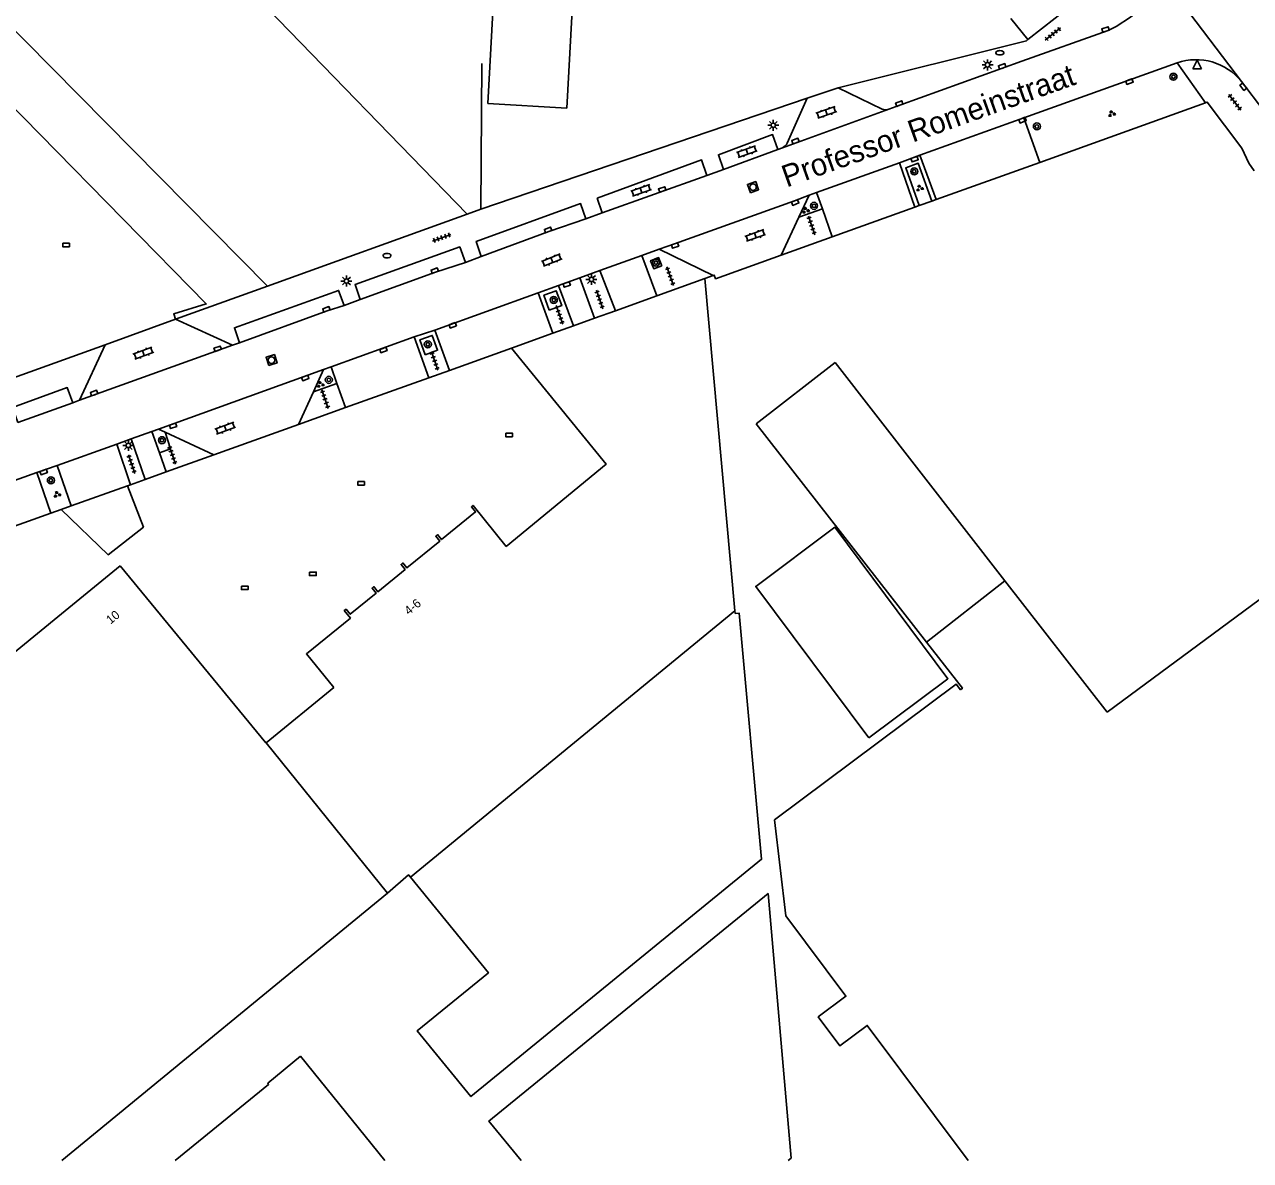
# Model space of a CAD drawing. Extents: x 132999 to 136000, y 398499 to 400501.
# Drawn here: x 134508.4 to 134647.9, y 398500 to 398629.3 of the extents above; entities that cross this region are included whole.
import ezdxf

# ---------------------------------------------------------------- set-up
doc = ezdxf.new("R2010")
doc.units = 0
for name, color, linetype in [('gg-afsc-hekwerk', 7, 'Continuous'), ('gg-afsc-muur', 7, 'Continuous'), ('gg-anno-huisnummerreeks BGT', 7, 'Continuous'), ('gg-anno-openbare ruimte label', 7, 'Continuous'), ('gg-bbg-bijgebouw', 7, 'Continuous'), ('gg-bbg-gedigitaliseerde bebouwing', 7, 'Continuous'), ('gg-bbg-gedigitaliseerde bijgebouw', 7, 'Continuous'), ('gg-bbg-hoofdgebouw', 7, 'Continuous'), ('gg-bbg-luifel en loopbrug', 7, 'Continuous'), ('gg-bbg-tussenscheiding', 7, 'Continuous'), ('gg-knt-verharding', 7, 'Continuous'), ('gg-knt-verharding nz', 7, 'Continuous'), ('gt-grn-weggrens', 7, 'Continuous'), ('gt-symb-boom', 7, 'Continuous'), ('gt-symb-brandkraan', 7, 'Continuous'), ('gt-symb-groenvak', 7, 'Continuous'), ('gt-symb-klinker verharding', 7, 'Continuous'), ('gt-symb-kolk', 7, 'Continuous'), ('gt-symb-kolk center center', 7, 'Continuous'), ('gt-symb-lichtmast', 7, 'Continuous'), ('gt-symb-rioolschacht', 7, 'Continuous'), ('gt-symb-tegel verharding', 7, 'Continuous'), ('gt-symb-waterafsluiter', 7, 'Continuous')]:
    doc.layers.add(name, color=color, linetype=linetype)

# ---------------------------------------------------------------- blocks, each defined once
blk = doc.blocks.new('gt0-BOOM')
at = {"layer": 'gt-symb-boom'}
for radius in [0.4, 0.2]:
    blk.add_circle((0, 0), radius, dxfattribs=at)
blk = doc.blocks.new('gt0-TEG1')
at = {"layer": 'gt-symb-tegel verharding'}
for p, q in [((-1.12, 0), (1.12, 0)), ((-0.9, -0.25), (-0.9, 0.25)), ((-0.45, -0.25), (-0.45, 0.25)), ((0, -0.25), (0, 0.25)), ((0.45, -0.25), (0.45, 0.25)), ((0.9, -0.25), (0.9, 0.25))]:
    blk.add_line(p, q, dxfattribs=at)
blk = doc.blocks.new('gt0-KOLK')
at = {"layer": 'gt-symb-kolk'}
blk.add_lwpolyline([(0, 0), (0.37, 0), (0.37, 0.4), (-0.38, 0.4), (-0.38, 0), (0, 0)], dxfattribs=at)
blk = doc.blocks.new('gt0-GRVAK')
at = {"layer": 'gt-symb-groenvak'}
for p, q in [((-0.11, 0.19), (-0.23, 0.24)), ((-0.18, 0.15), (0.09, 0.15)), ((-0.09, 0.21), (-0.16, 0.32)), ((-0.05, 0.21), (-0.05, 0.39)), ((0, 0.21), (0.06, 0.32)), ((0.01, 0.19), (0.13, 0.24)), ((0.26, -0.05), (0.2, 0.06)), ((0.3, -0.05), (0.3, 0.13)), ((0.35, -0.05), (0.41, 0.06)), ((-0.24, -0.23), (-0.36, -0.18)), ((-0.32, -0.26), (-0.05, -0.26)), ((-0.23, -0.21), (-0.29, -0.09)), ((-0.18, -0.2), (-0.18, -0.02)), ((-0.14, -0.21), (-0.07, -0.09)), ((-0.12, -0.23), (0, -0.18)), ((0.24, -0.07), (0.12, -0.02)), ((0.17, -0.11), (0.44, -0.11)), ((0.37, -0.07), (0.49, -0.02))]:
    blk.add_line(p, q, dxfattribs=at)
blk = doc.blocks.new('gt0-WAFSL')
at = {"layer": 'gt-symb-waterafsluiter'}
for p, q in [((-0.5, -0.33), (0, 0.67)), ((0, 0.67), (0.5, -0.33)), ((0.5, -0.33), (-0.5, -0.33))]:
    blk.add_line(p, q, dxfattribs=at)
blk = doc.blocks.new('gt0-LMAST')
at = {"layer": 'gt-symb-lichtmast'}
for p, q in [((-0.18, 0.17), (-0.45, 0.44)), ((-0.01, 0.25), (-0.01, 0.62)), ((0.17, 0.17), (0.44, 0.44)), ((-0.26, 0), (-0.63, 0)), ((-0.18, -0.18), (-0.45, -0.45)), ((-0.01, -0.25), (-0.01, -0.63)), ((0.44, -0.45), (0.17, -0.18)), ((0.24, 0), (0.62, 0))]:
    blk.add_line(p, q, dxfattribs=at)
blk.add_circle((-0.01, 0), 0.25, dxfattribs=at)
blk = doc.blocks.new('gt0-BR')
at = {"layer": 'gt-symb-brandkraan'}
for centre, radius, start, end in [((-0.24, 0), 0.206, 107.5669, 252.4331), ((0.6, -2.66), 3, 106.892, 107.5669), ((0, -0.69), 0.938, 73.108, 106.892), ((-0.6, -2.66), 3, 72.4331, 73.108), ((0.24, 0), 0.206, 287.567, 72.4331), ((0.6, 2.66), 3, 252.4331, 253.108), ((0, 0.69), 0.938, 253.108, 286.8921), ((-0.6, 2.66), 3, 286.8921, 287.567)]:
    blk.add_arc(centre, radius, start, end, dxfattribs=at)
blk = doc.blocks.new('gt0-KL1')
at = {"layer": 'gt-symb-klinker verharding'}
for p, q in [((-1.15, 0.3), (1.15, 0.3)), ((-1, -0.3), (-1, 0.3)), ((-0.5, 0.3), (-0.5, 0.45)), ((0, -0.3), (0, 0.3)), ((0.5, 0.3), (0.5, 0.45)), ((1, -0.3), (1, 0.3)), ((-1.15, -0.3), (1.15, -0.3)), ((-0.5, -0.45), (-0.5, -0.3)), ((0.5, -0.45), (0.5, -0.3))]:
    blk.add_line(p, q, dxfattribs=at)
blk = doc.blocks.new('gt0-RS')
at = {"layer": 'gt-symb-rioolschacht'}
blk.add_lwpolyline([(-0.5, -0.5), (0.5, -0.5), (0.5, 0.5), (-0.5, 0.5)], close=True, dxfattribs=at)
blk.add_circle((0, 0), 0.375, dxfattribs=at)
blk = doc.blocks.new('gt0-KOLKCC')
at = {"layer": 'gt-symb-kolk center center'}
blk.add_lwpolyline([(-0.38, 0.2), (0.38, 0.2), (0.38, -0.2), (-0.38, -0.2)], close=True, dxfattribs=at)

msp = doc.modelspace()

# ---------------------------------------------------------------- linework, layer by layer
at = {"layer": 'gg-afsc-hekwerk'}
for p, q in [((134600.85, 398622.07), (134597.46, 398620.92)), ((134597.46, 398620.92), (134560.29, 398608.29)), ((134623.92, 398613.63), (134642.78, 398620.41)), ((134612.12, 398609.39), (134623.92, 398613.63)), ((134610.21, 398608.7), (134611.65, 398609.22)), ((134611.65, 398609.22), (134612.12, 398609.39)), ((134600.3, 398605.14), (134609.72, 398608.53)), ((134609.72, 398608.53), (134610.21, 398608.7)), ((134594.5, 398603.05), (134600.3, 398605.14)), ((134585.79, 398600.4), (134586.75, 398600.75)), ((134556.72, 398589.95), (134563.8, 398592.49)), ((134554.38, 398589.11), (134556.72, 398589.95)), ((134544.91, 398585.72), (134554.38, 398589.11)), ((134539.54, 398583.79), (134544.91, 398585.72)), ((134529.92, 398580.34), (134539.54, 398583.79)), ((134524.49, 398578.4), (134529.92, 398580.34)), ((134522.08, 398577.53), (134524.49, 398578.4)), ((134520.07, 398576.81), (134520.41, 398576.93)), ((134520.41, 398576.93), (134522.08, 398577.53))]:
    msp.add_line(p, q, dxfattribs=at)
for points in [[(134642.78, 398620.41), (134643, 398620.49), (134646.92, 398615.23), (134647.72, 398613.52), (134648.34, 398612.68)], [(134586.75, 398600.75), (134586.87, 398600.79), (134587.02, 398600.37), (134594.5, 398603.05)]]:
    msp.add_lwpolyline(points, dxfattribs=at)
at = {"layer": 'gg-afsc-muur'}
for p, q in [((134622.58, 398627.6), (134629.84, 398633.32)), ((134622.58, 398627.6), (134620.65, 398629.99)), ((134560.4, 398624.89), (134560.29, 398608.29)), ((134600.98, 398622.1), (134600.85, 398622.07)), ((134560.29, 398608.29), (134558.74, 398607.74)), ((134517.55, 398592.86), (134507.12, 398589.1)), ((134511.37, 398573.69), (134512.53, 398574.1)), ((134500.09, 398569.66), (134511.37, 398573.69))]:
    msp.add_line(p, q, dxfattribs=at)
msp.add_lwpolyline([(134600.98, 398622.1), (134622.41, 398627.47), (134622.58, 398627.6)], dxfattribs=at)
at = {"layer": 'gg-bbg-bijgebouw'}
for p, q in [((134600.64, 398590.85), (134591.66, 398583.87)), ((134520.07, 398576.81), (134513.67, 398574.51)), ((134513.67, 398574.51), (134512.53, 398574.1))]:
    msp.add_line(p, q, dxfattribs=at)
for points in [[(134561.09, 398620.32), (134570.09, 398619.81), (134572.53, 398664.39), (134563.53, 398664.88), (134561.09, 398620.32)], [(134512.53, 398574.1), (134517.89, 398568.95), (134521.89, 398572.11), (134520.07, 398576.81)]]:
    msp.add_lwpolyline(points, dxfattribs=at)
at = {"layer": 'gg-bbg-gedigitaliseerde bebouwing'}
for p, q in [((134558.74, 398607.74), (134491.47, 398677.04)), ((134589.23, 398562.57), (134585.79, 398600.4)), ((134619.97, 398565.98), (134631.6, 398551.02)), ((134535.87, 398547.56), (134549.67, 398530.43)), ((134539.78, 398511.89), (134549.37, 398500))]:
    msp.add_line(p, q, dxfattribs=at)
for points in [[(134631.6, 398551.02), (134661.84, 398573.38), (134660.51, 398575.18), (134659.76, 398574.63), (134652.29, 398586.36)], [(134611.02, 398559.02), (134615.12, 398553.76), (134614.89, 398553.58)], [(134615.79, 398500), (134604.3, 398515.38), (134601.18, 398513.05), (134598.72, 398516.34), (134601.87, 398518.69), (134595.03, 398527.84), (134593.74, 398538.77), (134614.42, 398554.21), (134614.89, 398553.58)], [(134549.67, 398530.43), (134552.06, 398532.53), (134552.29, 398532.25)]]:
    msp.add_lwpolyline(points, dxfattribs=at)
at = {"layer": 'gg-bbg-gedigitaliseerde bijgebouw'}
for p, q in [((134600.64, 398590.85), (134619.97, 398565.98)), ((134591.66, 398583.87), (134611.02, 398559.02))]:
    msp.add_line(p, q, dxfattribs=at)
for points in [[(134604.46, 398548.12), (134613.47, 398554.85), (134600.61, 398572.08), (134591.6, 398565.35), (134604.46, 398548.12)], [(134552.29, 398532.25), (134561.17, 398521.38), (134553.07, 398514.76), (134559.18, 398507.27), (134592.26, 398534.29), (134589.71, 398562.32), (134589.26, 398562.28), (134589.23, 398562.57)]]:
    msp.add_lwpolyline(points, dxfattribs=at)
at = {"layer": 'gg-bbg-hoofdgebouw'}
for p, q in [((134558.74, 398607.74), (134536.01, 398599.54)), ((134536.01, 398599.54), (134525.56, 398595.77)), ((134580.32, 398598.43), (134585.79, 398600.4)), ((134575.62, 398596.74), (134580.32, 398598.43)), ((134573.24, 398595.89), (134575.62, 398596.74)), ((134568.49, 398594.18), (134570.86, 398595.03)), ((134570.86, 398595.03), (134573.24, 398595.89)), ((134563.8, 398592.49), (134568.49, 398594.18)), ((134512.56, 398562.24), (134519.24, 398567.71)), ((134476.39, 398532.59), (134512.56, 398562.24)), ((134535.87, 398547.56), (134543.57, 398553.85)), ((134512.61, 398500), (134549.67, 398530.43))]:
    msp.add_line(p, q, dxfattribs=at)
for points in [[(134500.67, 398626.43), (134529.05, 398597.52), (134525.35, 398596.4), (134525.56, 398595.77)], [(134563.19, 398569.91), (134574.56, 398579.26), (134563.8, 398592.49)], [(134563.19, 398569.91), (134559.43, 398574.58), (134559.23, 398574.41), (134559.71, 398573.83), (134555.84, 398570.68), (134555.37, 398571.26), (134555.17, 398571.09), (134555.64, 398570.51), (134551.89, 398567.45), (134551.42, 398568.03), (134551.22, 398567.86), (134551.69, 398567.28), (134548.59, 398564.75), (134548.12, 398565.34), (134547.92, 398565.17), (134548.39, 398564.59), (134545.44, 398562.18), (134544.96, 398562.76), (134544.76, 398562.6), (134545.45, 398561.75), (134540.45, 398557.67), (134543.57, 398553.85)], [(134519.24, 398567.71), (134535.83, 398547.53), (134535.87, 398547.56)], [(134525.5, 398500), (134536.15, 398508.66), (134536.04, 398508.79), (134539.78, 398511.89)]]:
    msp.add_lwpolyline(points, dxfattribs=at)
at = {"layer": 'gg-bbg-luifel en loopbrug'}
msp.add_lwpolyline([(134595.28, 398500), (134595.64, 398500.28), (134593, 398530.39), (134561.22, 398504.49), (134564.88, 398500)], dxfattribs=at)
at = {"layer": 'gg-bbg-tussenscheiding'}
for p, q in [((134611.02, 398559.02), (134619.97, 398565.98)), ((134552.29, 398532.25), (134589.23, 398562.57))]:
    msp.add_line(p, q, dxfattribs=at)
msp.add_lwpolyline([(134487.84, 398648.4), (134505.33, 398630.56), (134536.01, 398599.54)], dxfattribs=at)
at = {"layer": 'gg-knt-verharding'}
for p, q in [((134622.1, 398618.71), (134639.57, 398624.96)), ((134639.57, 398624.96), (134642.78, 398620.41)), ((134600.98, 398622.1), (134605.99, 398619.7)), ((134646.89, 398622.84), (134649.43, 398619.49)), ((134595.18, 398615.83), (134597.46, 398620.92)), ((134623.92, 398613.63), (134622.1, 398618.71)), ((134594.11, 398615.11), (134594.63, 398615.3)), ((134607.97, 398613.59), (134610.27, 398614.45)), ((134609.72, 398608.53), (134607.97, 398613.59)), ((134610.27, 398614.45), (134612.12, 398609.39)), ((134586.02, 398612.15), (134587.93, 398612.83)), ((134573.53, 398609.55), (134574.11, 398607.88)), ((134596.52, 398607.39), (134597.68, 398609.89)), ((134597.68, 398609.89), (134598.53, 398610.21)), ((134598.53, 398610.21), (134599.19, 398608.33)), ((134574.11, 398607.88), (134572.27, 398607.2)), ((134599.19, 398608.33), (134596.52, 398607.39)), ((134599.19, 398608.33), (134600.3, 398605.14)), ((134594.5, 398603.05), (134596.52, 398607.39)), ((134578.64, 398603.04), (134580.6, 398603.75)), ((134580.6, 398603.75), (134586.75, 398600.75)), ((134560.36, 398602.92), (134558.54, 398602.22)), ((134580.32, 398598.43), (134578.64, 398603.04)), ((134571.58, 398600.47), (134573.86, 398601.3)), ((134573.86, 398601.3), (134575.62, 398596.74)), ((134566.82, 398598.77), (134569.13, 398599.61)), ((134569.13, 398599.61), (134570.86, 398595.03)), ((134573.24, 398595.89), (134571.58, 398600.47)), ((134546.55, 398598.02), (134544.73, 398597.34)), ((134568.49, 398594.18), (134566.82, 398598.77)), ((134525.56, 398595.77), (134517.55, 398592.86)), ((134532.04, 398592.82), (134525.56, 398595.77)), ((134555.08, 398594.54), (134552.71, 398593.75)), ((134552.71, 398593.75), (134554.38, 398589.11)), ((134555.08, 398594.54), (134556.72, 398589.95)), ((134517.55, 398592.86), (134514.62, 398586.55)), ((134532.82, 398593.07), (134532.04, 398592.82)), ((134542.39, 398590.04), (134541.24, 398587.51)), ((134543.25, 398590.36), (134542.39, 398590.04)), ((134543.93, 398588.47), (134543.25, 398590.36)), ((134541.24, 398587.51), (134543.93, 398588.47)), ((134544.91, 398585.72), (134543.93, 398588.47)), ((134541.24, 398587.51), (134539.54, 398583.79)), ((134514.62, 398586.55), (134513.86, 398586.27)), ((134523.62, 398583.27), (134522.84, 398583)), ((134522.84, 398583), (134523.72, 398580.56)), ((134524.36, 398582.93), (134523.62, 398583.27)), ((134529.92, 398580.34), (134524.36, 398582.93)), ((134518.87, 398581.55), (134520.49, 398582.14)), ((134520.41, 398576.93), (134518.87, 398581.55)), ((134522.08, 398577.53), (134520.49, 398582.14)), ((134523.72, 398580.56), (134524.49, 398578.4)), ((134512.07, 398579.13), (134509.76, 398578.32)), ((134511.37, 398573.69), (134509.76, 398578.32)), ((134512.07, 398579.13), (134513.67, 398574.51))]:
    msp.add_line(p, q, dxfattribs=at)
for points in [[(134621.89, 398625.15), (134631.7, 398628.65), (134632.63, 398629.08), (134634.27, 398630.16), (134635.01, 398630.75)], [(134606.75, 398619.67), (134608.01, 398620.14), (134621.89, 398625.15)], [(134594.11, 398615.11), (134593.51, 398616.8), (134587.34, 398614.49), (134587.93, 398612.83)], [(134573.53, 398609.55), (134585.43, 398613.91), (134586.02, 398612.15)], [(134610.21, 398608.7), (134608.68, 398613.02), (134610.09, 398613.52), (134611.65, 398609.22)], [(134572.27, 398607.2), (134571.66, 398608.93), (134559.79, 398604.62), (134560.36, 398602.92)], [(134546.55, 398598.02), (134545.98, 398599.74), (134557.91, 398604), (134558.54, 398602.22)], [(134580.89, 398601.84), (134579.98, 398601.51), (134579.62, 398602.43), (134580.53, 398602.78), (134580.89, 398601.84)], [(134544.73, 398597.34), (134544.11, 398599.06), (134532.25, 398594.8), (134532.82, 398593.07)], [(134568.07, 398596.8), (134569.51, 398597.33), (134568.89, 398599.01), (134567.49, 398598.5), (134568.07, 398596.8)], [(134553.97, 398591.72), (134555.39, 398592.23), (134554.77, 398593.92), (134553.37, 398593.43), (134553.97, 398591.72)], [(134513.86, 398586.27), (134513.23, 398587.98), (134506.98, 398585.73), (134507.58, 398584.02)], [(134524.36, 398582.93), (134524.97, 398581.01), (134523.72, 398580.56)]]:
    msp.add_lwpolyline(points, dxfattribs=at)
for centre, radius, start, end in [((134641.72, 398618.68), 6.64, 38.7865, 108.8811), ((134606.42, 398620.64), 1.03, 245.473, 288.9962), ((134594.28, 398616.21), 0.978, 291.2435, 337.0527)]:
    msp.add_arc(centre, radius, start, end, dxfattribs=at)
at = {"layer": 'gg-knt-verharding nz'}
for p, q in [((134606.75, 398619.67), (134594.63, 398615.3)), ((134622.1, 398618.71), (134610.27, 398614.45)), ((134587.93, 398612.83), (134594.11, 398615.11)), ((134607.97, 398613.59), (134598.53, 398610.21)), ((134586.02, 398612.15), (134574.11, 398607.88)), ((134578.64, 398603.04), (134573.86, 398601.3)), ((134571.58, 398600.47), (134569.13, 398599.61)), ((134566.82, 398598.77), (134555.08, 398594.54)), ((134543.25, 398590.36), (134552.71, 398593.75)), ((134514.62, 398586.55), (134532.04, 398592.82)), ((134523.62, 398583.27), (134542.39, 398590.04)), ((134507.58, 398584.02), (134513.86, 398586.27)), ((134520.49, 398582.14), (134522.84, 398583)), ((134512.07, 398579.13), (134518.87, 398581.55)), ((134498.43, 398574.26), (134509.76, 398578.32))]:
    msp.add_line(p, q, dxfattribs=at)
for points in [[(134597.68, 398609.89), (134596.01, 398609.24), (134582.35, 398604.35), (134580.6, 398603.75)], [(134560.36, 398602.92), (134568.03, 398605.75), (134572.27, 398607.2)], [(134546.55, 398598.02), (134555.13, 398601.11), (134558.54, 398602.22)], [(134532.82, 398593.07), (134542.8, 398596.71), (134544.73, 398597.34)]]:
    msp.add_lwpolyline(points, dxfattribs=at)
at = {"layer": 'gt-grn-weggrens'}
msp.add_line((134646.89, 398622.84), (134636.21, 398636.9), dxfattribs=at)

# ---------------------------------------------------------------- block references
at = {"layer": 'gt-symb-boom'}
for p in [(134639.15, 398623.38), (134623.6, 398617.72), (134609.64, 398612.6), (134598.23, 398608.68), (134580.24, 398602.2), (134568.61, 398597.97), (134554.27, 398592.91), (134543, 398588.87), (134524, 398582), (134511.36, 398577.43)]:
    msp.add_blockref('gt0-BOOM', p, dxfattribs=at)
at = {"layer": 'gt-symb-brandkraan'}
for p in [(134619.39, 398626.1), (134549.63, 398603.01)]:
    msp.add_blockref('gt0-BR', p, dxfattribs=at)
at = {"layer": 'gt-symb-groenvak'}
for p in [(134632.11, 398619.16), (134610.25, 398610.68), (134597.27, 398608.16), (134542.03, 398588.33), (134512.06, 398575.82)]:
    msp.add_blockref('gt0-GRVAK', p, dxfattribs=at)
at = {"layer": 'gt-symb-klinker verharding'}
for p, rotation in [((134599.64, 398619.31), 19.32248237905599), ((134590.59, 398614.84), 19.32248237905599), ((134578.55, 398610.43), 19.32248237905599), ((134591.54, 398605.31), -160.29604841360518), ((134568.38, 398602.51), 21.84397691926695), ((134521.89, 398591.91), -160.18818811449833), ((134531.21, 398583.37), 19.811811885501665)]:
    msp.add_blockref('gt0-KL1', p, dxfattribs=dict(at, rotation=rotation))
at = {"layer": 'gt-symb-kolk'}
for p, rotation in [((134631.48, 398628.57), 19.214311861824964), ((134619.72, 398624.37), 19.63070227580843), ((134634.07, 398623.01), -160.24210003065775), ((134647.25, 398622.37), 128.91039738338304), ((134608.01, 398620.14), 20.79072527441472), ((134621.88, 398618.62), -156.7412406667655), ((134596.19, 398615.87), 19.75789996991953), ((134609.61, 398614.18), -160.29604841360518), ((134581.02, 398610.36), 19.757899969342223), ((134596.01, 398609.24), -158.719833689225), ((134568.03, 398605.75), 20.247501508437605), ((134582.35, 398604.35), -160.29604841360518), ((134555.13, 398601.11), 19.757899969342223), ((134570.01, 398599.91), -160.36929772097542), ((134542.8, 398596.71), 19.992893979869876), ((134557.03, 398595.27), -160.29604841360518), ((134530.42, 398592.22), 19.70395158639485), ((134549.14, 398592.45), -160.42327443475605), ((134540.25, 398589.26), -160.11483488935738), ((134516.36, 398587.18), 19.992893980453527), ((134525.2, 398583.82), -160.96692019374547), ((134510.47, 398578.56), -160.55043123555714)]:
    msp.add_blockref('gt0-KOLK', p, dxfattribs=dict(at, rotation=rotation))
at = {"layer": 'gt-symb-kolk center center'}
for p in [(134513.09, 398604.22), (134563.52, 398582.6), (134546.67, 398577.09), (134541.18, 398566.79), (134533.43, 398565.2)]:
    msp.add_blockref('gt0-KOLKCC', p, dxfattribs=at)
at = {"layer": 'gt-symb-lichtmast'}
for p in [(134617.99, 398624.73), (134593.6, 398617.85), (134545.01, 398600.12), (134572.9, 398600.3), (134520.19, 398581.4)]:
    msp.add_blockref('gt0-LMAST', p, dxfattribs=at)
at = {"layer": 'gt-symb-rioolschacht'}
for p, rotation in [((134591.29, 398610.81), 19.39552832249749), ((134536.48, 398591.12), 17.637715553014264)]:
    msp.add_blockref('gt0-RS', p, dxfattribs=dict(at, rotation=rotation))
at = {"layer": 'gt-symb-tegel verharding'}
for p, rotation in [((134625.42, 398628.24), 38.17653759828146), ((134646.13, 398620.47), -52.63746931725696), ((134597.96, 398606.45), -71.09393900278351), ((134555.85, 398605.05), -160.18818811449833), ((134581.86, 398600.67), 109.63070227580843), ((134573.82, 398598.02), -71.14816421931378), ((134569.26, 398596.27), -71.11248729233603), ((134555.04, 398591.03), -71.14816421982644), ((134542.57, 398586.66), -71.09393900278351), ((134525.18, 398580.33), -71.14816421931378), ((134520.55, 398579.28), -71.09393900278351)]:
    msp.add_blockref('gt0-TEG1', p, dxfattribs=dict(at, rotation=rotation))
at = {"layer": 'gt-symb-waterafsluiter'}
msp.add_blockref('gt0-WAFSL', (134641.85, 398624.6), dxfattribs=at)

# ---------------------------------------------------------------- texts
at = {"layer": 'gg-anno-huisnummerreeks BGT'}
for s, rotation, p in [('4-6', 39.2, (134552.1, 398562.04)), ('10', 39.3, (134518.15, 398561))]:
    msp.add_text(s, height=1, rotation=rotation, dxfattribs=at).set_placement(p)
at = {"layer": 'gg-anno-openbare ruimte label'}
msp.add_text('Professor Romeinstraat', height=2.5, rotation=19.6, dxfattribs=at).set_placement((134595.11, 398610.76))

doc.saveas('drawing.dxf')
